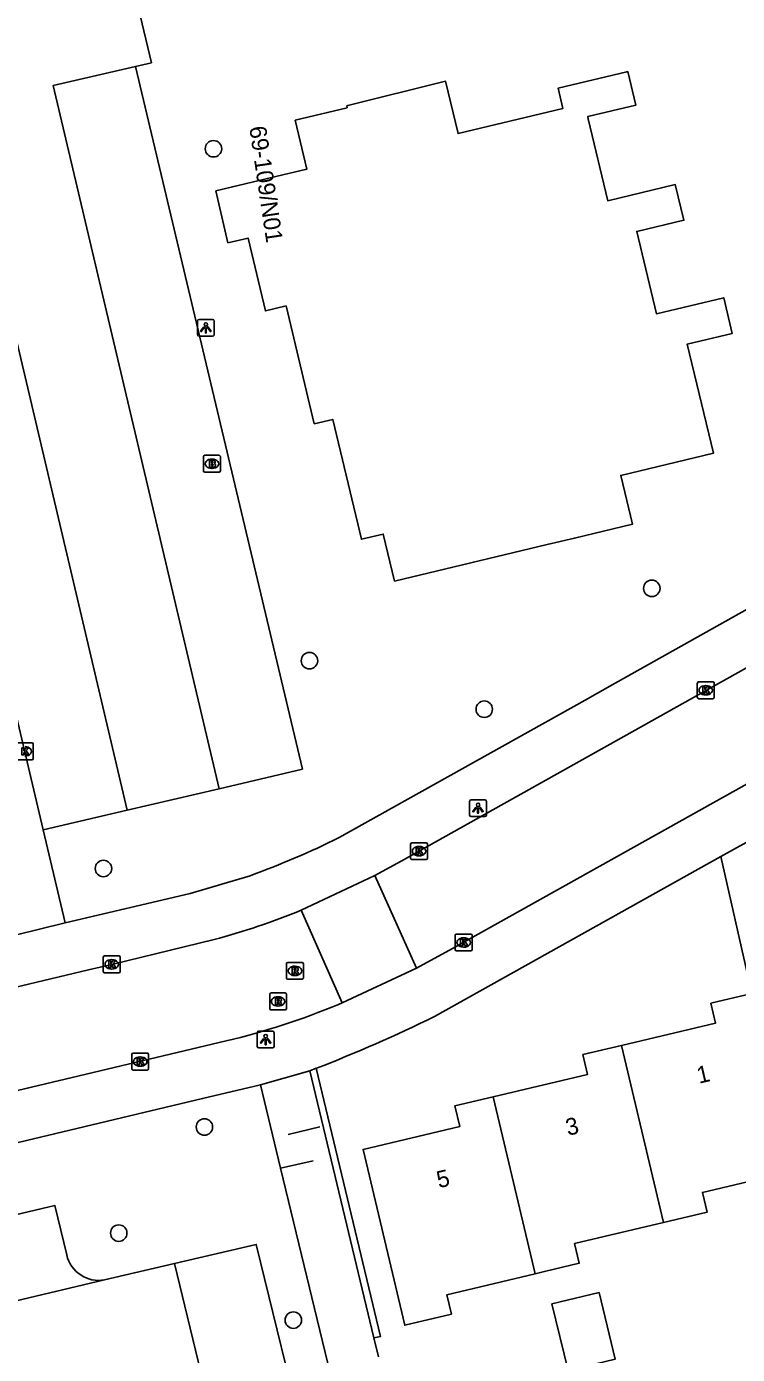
# Model space of a CAD drawing. Extents: x 158038 to 159242, y 380133 to 381214.
# Drawn here: x 158748.4 to 158790.6, y 380556.1 to 380635 of the extents above; entities that cross this region are included whole.
import ezdxf

# ---------------------------------------------------------------- set-up
doc = ezdxf.new("R2010")
doc.units = 0
for name, color, linetype in [('IMGEO_Boom', 7, 'Continuous'), ('IMGEO_Brandkraan', 7, 'Continuous'), ('IMGEO_Haag', 7, 'Continuous'), ('IMGEO_Hek', 7, 'Continuous'), ('IMGEO_Kolk', 7, 'Continuous'), ('IMGEO_Lichtpunt', 7, 'Continuous'), ('IMGEO_Pand', 7, 'Continuous'), ('IMGEO_Pand_nummerreeks', 7, 'Continuous'), ('IMGEO_Parkeervlak_open', 7, 'Continuous'), ('IMGEO_Rijbaan_lokaal_open', 7, 'Continuous'), ('IMGEO_Rioolput', 7, 'Continuous'), ('IMGEO_Voetpad_open', 7, 'Continuous')]:
    doc.layers.add(name, color=color, linetype=linetype)

msp = doc.modelspace()

# ---------------------------------------------------------------- linework, layer by layer
at = {"layer": 'IMGEO_Boom'}
for centre in [(158759.472, 380627.754), (158785.504, 380601.642), (158765.172, 380597.346), (158775.553, 380594.463), (158752.937, 380585.002), (158758.933, 380569.65), (158753.845, 380563.345), (158764.215, 380558.176)]:
    msp.add_circle(centre, 0.489, dxfattribs=at)
at = {"layer": 'IMGEO_Brandkraan'}
for p, q in [((158758.878, 380608.618), (158758.878, 380609.47)), ((158758.953, 380609.544), (158759.805, 380609.544)), ((158759.366, 380609.324), (158759.391, 380609.324)), ((158759.879, 380609.47), (158759.879, 380608.618)), ((158759.805, 380608.544), (158758.953, 380608.544)), ((158759.389, 380608.764), (158759.364, 380608.764))]:
    msp.add_line(p, q, dxfattribs=at)
for points in [[(158758.878, 380608.618), (158758.878, 380609.47)], [(158758.953, 380609.544), (158759.805, 380609.544)], [(158759.226, 380609.244), (158759.226, 380608.844), (158759.439, 380608.844)], [(158759.457, 380609.244), (158759.226, 380609.244)], [(158759.405, 380609.163), (158759.351, 380609.163), (158759.351, 380609.087)], [(158759.351, 380609.087), (158759.404, 380609.087)], [(158759.879, 380609.47), (158759.879, 380608.618)], [(158759.805, 380608.544), (158758.953, 380608.544)], [(158759.413, 380609.011), (158759.351, 380609.011), (158759.351, 380608.93)], [(158759.351, 380608.93), (158759.413, 380608.93)]]:
    msp.add_lwpolyline(points, dxfattribs=at)
for centre, radius, start, end in [((158758.955, 380609.468), 0.0765, 91.55205, 178.44795), ((158758.955, 380609.468), 0.0765, 91.55205, 178.44795), ((158759.406, 380609.125), 0.0379, 267.82845, 90.93552), ((158759.461, 380609.099), 0.145, 59.4692, 91.53667), ((158759.486, 380609.146), 0.0922, 285.51372, 58.15012), ((158759.803, 380609.468), 0.0765, 1.55205, 88.44795), ((158759.803, 380609.468), 0.0765, 1.55205, 88.44795), ((158758.955, 380608.62), 0.0765, 181.55205, 268.44795), ((158758.955, 380608.62), 0.0765, 181.55205, 268.44795), ((158759.414, 380608.97), 0.0404, 269.87594, 90.50774), ((158759.445, 380609.095), 0.251, 268.66757, 293.53466), ((158759.491, 380608.954), 0.105, 301.31148, 78.98903), ((158759.803, 380608.62), 0.0765, 271.55205, 358.44795), ((158759.803, 380608.62), 0.0765, 271.55205, 358.44795)]:
    msp.add_arc(centre, radius, start, end, dxfattribs=at)
for centre, major_axis, ratio, start_param, end_param in [((158759.365, 380609.044), (-0.387, 0.002), 0.722429, 4.712389, 7.853982), ((158759.39, 380609.044), (-0.39, 0.002), 0.717154, 1.570796, 4.712389)]:
    msp.add_ellipse(centre, major_axis=major_axis, ratio=ratio, start_param=start_param, end_param=end_param, dxfattribs=at)
at = {"layer": 'IMGEO_Haag'}
msp.add_lwpolyline([(158765.58, 380573.135), (158769.391, 380557.209), (158769.002, 380557.116)], dxfattribs=at)
at = {"layer": 'IMGEO_Hek'}
for points in [[(158765.789, 380569.665), (158763.904, 380569.21)], [(158765.395, 380567.64), (158763.454, 380567.201)]]:
    msp.add_lwpolyline(points, dxfattribs=at)
at = {"layer": 'IMGEO_Kolk'}
for p, q in [((158788.208, 380595.162), (158788.208, 380596.014)), ((158788.283, 380596.088), (158789.135, 380596.088)), ((158788.696, 380595.868), (158788.721, 380595.868)), ((158789.209, 380596.014), (158789.209, 380595.162)), ((158789.135, 380595.088), (158788.283, 380595.088)), ((158788.719, 380595.308), (158788.694, 380595.308)), ((158747.839, 380592.461), (158748.691, 380592.461)), ((158748.765, 380592.387), (158748.765, 380591.535)), ((158748.691, 380591.461), (158747.839, 380591.461)), ((158771.182, 380585.605), (158771.182, 380586.457)), ((158771.257, 380586.531), (158772.109, 380586.531)), ((158771.67, 380586.311), (158771.695, 380586.311)), ((158772.183, 380586.457), (158772.183, 380585.605)), ((158772.109, 380585.531), (158771.257, 380585.531)), ((158771.693, 380585.751), (158771.668, 380585.751)), ((158773.831, 380580.183), (158773.831, 380581.035)), ((158773.906, 380581.109), (158774.758, 380581.109)), ((158774.319, 380580.889), (158774.344, 380580.889)), ((158774.832, 380581.035), (158774.832, 380580.183)), ((158774.758, 380580.109), (158773.906, 380580.109)), ((158774.342, 380580.329), (158774.317, 380580.329)), ((158752.929, 380578.883), (158752.929, 380579.735)), ((158753.004, 380579.809), (158753.856, 380579.809)), ((158753.417, 380579.589), (158753.442, 380579.589)), ((158753.93, 380579.735), (158753.93, 380578.883)), ((158753.856, 380578.809), (158753.004, 380578.809)), ((158753.44, 380579.029), (158753.415, 380579.029)), ((158754.618, 380573.106), (158754.618, 380573.958)), ((158754.693, 380574.032), (158755.545, 380574.032)), ((158755.106, 380573.812), (158755.131, 380573.812)), ((158755.619, 380573.958), (158755.619, 380573.106)), ((158755.545, 380573.032), (158754.693, 380573.032)), ((158755.129, 380573.252), (158755.104, 380573.252))]:
    msp.add_line(p, q, dxfattribs=at)
for points in [[(158788.208, 380595.162), (158788.208, 380596.014)], [(158788.283, 380596.088), (158789.135, 380596.088)], [(158788.529, 380595.788), (158788.652, 380595.788), (158788.652, 380595.637), (158788.782, 380595.788), (158788.946, 380595.788), (158788.8, 380595.637), (158788.953, 380595.388), (158788.801, 380595.388), (158788.716, 380595.552), (158788.652, 380595.485), (158788.652, 380595.388), (158788.529, 380595.388), (158788.529, 380595.788)], [(158789.209, 380596.014), (158789.209, 380595.162)], [(158789.135, 380595.088), (158788.283, 380595.088)], [(158747.839, 380592.461), (158748.691, 380592.461)], [(158748.085, 380592.161), (158748.208, 380592.161), (158748.208, 380592.01), (158748.338, 380592.161), (158748.502, 380592.161), (158748.356, 380592.01), (158748.509, 380591.761), (158748.357, 380591.761), (158748.272, 380591.925), (158748.208, 380591.858), (158748.208, 380591.761), (158748.085, 380591.761), (158748.085, 380592.161)], [(158748.765, 380592.387), (158748.765, 380591.535)], [(158748.691, 380591.461), (158747.839, 380591.461)], [(158771.182, 380585.605), (158771.182, 380586.457)], [(158771.257, 380586.531), (158772.109, 380586.531)], [(158771.503, 380586.231), (158771.626, 380586.231), (158771.626, 380586.08), (158771.756, 380586.231), (158771.92, 380586.231), (158771.774, 380586.08), (158771.927, 380585.831), (158771.775, 380585.831), (158771.69, 380585.995), (158771.626, 380585.928), (158771.626, 380585.831), (158771.503, 380585.831), (158771.503, 380586.231)], [(158772.183, 380586.457), (158772.183, 380585.605)], [(158772.109, 380585.531), (158771.257, 380585.531)], [(158773.831, 380580.183), (158773.831, 380581.035)], [(158773.906, 380581.109), (158774.758, 380581.109)], [(158774.152, 380580.809), (158774.275, 380580.809), (158774.275, 380580.658), (158774.405, 380580.809), (158774.569, 380580.809), (158774.423, 380580.658), (158774.576, 380580.409), (158774.424, 380580.409), (158774.339, 380580.573), (158774.275, 380580.506), (158774.275, 380580.409), (158774.152, 380580.409), (158774.152, 380580.809)], [(158774.832, 380581.035), (158774.832, 380580.183)], [(158774.758, 380580.109), (158773.906, 380580.109)], [(158752.929, 380578.883), (158752.929, 380579.735)], [(158753.004, 380579.809), (158753.856, 380579.809)], [(158753.25, 380579.509), (158753.373, 380579.509), (158753.373, 380579.358), (158753.503, 380579.509), (158753.667, 380579.509), (158753.521, 380579.358), (158753.674, 380579.109), (158753.522, 380579.109), (158753.437, 380579.273), (158753.373, 380579.206), (158753.373, 380579.109), (158753.25, 380579.109), (158753.25, 380579.509)], [(158753.93, 380579.735), (158753.93, 380578.883)], [(158753.856, 380578.809), (158753.004, 380578.809)], [(158754.618, 380573.106), (158754.618, 380573.958)], [(158754.693, 380574.032), (158755.545, 380574.032)], [(158754.939, 380573.732), (158755.062, 380573.732), (158755.062, 380573.581), (158755.192, 380573.732), (158755.356, 380573.732), (158755.21, 380573.581), (158755.363, 380573.332), (158755.211, 380573.332), (158755.126, 380573.496), (158755.062, 380573.429), (158755.062, 380573.332), (158754.939, 380573.332), (158754.939, 380573.732)], [(158755.619, 380573.958), (158755.619, 380573.106)], [(158755.545, 380573.032), (158754.693, 380573.032)]]:
    msp.add_lwpolyline(points, dxfattribs=at)
for centre, start, end in [((158788.285, 380596.012), 91.55205, 178.44795), ((158788.285, 380596.012), 91.55205, 178.44795), ((158789.133, 380596.012), 1.55205, 88.44795), ((158789.133, 380596.012), 1.55205, 88.44795), ((158788.285, 380595.164), 181.55205, 268.44795), ((158788.285, 380595.164), 181.55205, 268.44795), ((158789.133, 380595.164), 271.55205, 358.44795), ((158789.133, 380595.164), 271.55205, 358.44795), ((158748.689, 380592.385), 1.55205, 88.44795), ((158748.689, 380592.385), 1.55205, 88.44795), ((158748.689, 380591.537), 271.55205, 358.44795), ((158748.689, 380591.537), 271.55205, 358.44795), ((158771.259, 380586.455), 91.55205, 178.44795), ((158771.259, 380586.455), 91.55205, 178.44795), ((158772.107, 380586.455), 1.55205, 88.44795), ((158772.107, 380586.455), 1.55205, 88.44795), ((158771.259, 380585.607), 181.55205, 268.44795), ((158771.259, 380585.607), 181.55205, 268.44795), ((158772.107, 380585.607), 271.55205, 358.44795), ((158772.107, 380585.607), 271.55205, 358.44795), ((158773.908, 380581.033), 91.55205, 178.44795), ((158773.908, 380581.033), 91.55205, 178.44795), ((158774.756, 380581.033), 1.55205, 88.44795), ((158774.756, 380581.033), 1.55205, 88.44795), ((158773.908, 380580.185), 181.55205, 268.44795), ((158773.908, 380580.185), 181.55205, 268.44795), ((158774.756, 380580.185), 271.55205, 358.44795), ((158774.756, 380580.185), 271.55205, 358.44795), ((158753.006, 380579.733), 91.55205, 178.44795), ((158753.006, 380579.733), 91.55205, 178.44795), ((158753.854, 380579.733), 1.55205, 88.44795), ((158753.854, 380579.733), 1.55205, 88.44795), ((158753.006, 380578.885), 181.55205, 268.44795), ((158753.006, 380578.885), 181.55205, 268.44795), ((158753.854, 380578.885), 271.55205, 358.44795), ((158753.854, 380578.885), 271.55205, 358.44795), ((158754.695, 380573.956), 91.55205, 178.44795), ((158754.695, 380573.956), 91.55205, 178.44795), ((158755.543, 380573.956), 1.55205, 88.44795), ((158755.543, 380573.956), 1.55205, 88.44795), ((158754.695, 380573.108), 181.55205, 268.44795), ((158754.695, 380573.108), 181.55205, 268.44795), ((158755.543, 380573.108), 271.55205, 358.44795), ((158755.543, 380573.108), 271.55205, 358.44795)]:
    msp.add_arc(centre, 0.0765, start, end, dxfattribs=at)
for centre, major_axis, ratio, start_param, end_param in [((158788.695, 380595.588), (-0.387, 0.002), 0.722429, 4.712389, 7.853982), ((158788.72, 380595.588), (-0.39, 0.002), 0.717154, 1.570796, 4.712389), ((158748.276, 380591.961), (-0.39, 0.002), 0.717154, 1.570796, 4.712389), ((158771.669, 380586.031), (-0.387, 0.002), 0.722429, 4.712389, 7.853982), ((158771.694, 380586.031), (-0.39, 0.002), 0.717154, 1.570796, 4.712389), ((158774.318, 380580.609), (-0.387, 0.002), 0.722429, 4.712389, 7.853982), ((158774.343, 380580.609), (-0.39, 0.002), 0.717154, 1.570796, 4.712389), ((158753.416, 380579.309), (-0.387, 0.002), 0.722429, 4.712389, 7.853982), ((158753.441, 380579.309), (-0.39, 0.002), 0.717154, 1.570796, 4.712389), ((158755.105, 380573.532), (-0.387, 0.002), 0.722429, 4.712389, 7.853982), ((158755.13, 380573.532), (-0.39, 0.002), 0.717154, 1.570796, 4.712389)]:
    msp.add_ellipse(centre, major_axis=major_axis, ratio=ratio, start_param=start_param, end_param=end_param, dxfattribs=at)
at = {"layer": 'IMGEO_Lichtpunt'}
for p, q in [((158758.52, 380617.519), (158758.52, 380616.712)), ((158758.52, 380617.519), (158758.52, 380616.712)), ((158759.422, 380617.614), (158758.614, 380617.614)), ((158759.422, 380617.614), (158758.614, 380617.614)), ((158759.516, 380616.712), (158759.516, 380617.519)), ((158759.516, 380616.712), (158759.516, 380617.519)), ((158758.614, 380616.618), (158759.422, 380616.618)), ((158758.614, 380616.618), (158759.422, 380616.618)), ((158774.684, 380588.985), (158774.684, 380588.178)), ((158774.684, 380588.985), (158774.684, 380588.178)), ((158775.586, 380589.08), (158774.778, 380589.08)), ((158775.586, 380589.08), (158774.778, 380589.08)), ((158775.68, 380588.178), (158775.68, 380588.985)), ((158775.68, 380588.178), (158775.68, 380588.985)), ((158774.778, 380588.084), (158775.586, 380588.084)), ((158774.778, 380588.084), (158775.586, 380588.084)), ((158762.072, 380575.244), (158762.072, 380574.437)), ((158762.072, 380575.244), (158762.072, 380574.437)), ((158762.974, 380575.339), (158762.166, 380575.339)), ((158762.974, 380575.339), (158762.166, 380575.339)), ((158763.068, 380574.437), (158763.068, 380575.244)), ((158763.068, 380574.437), (158763.068, 380575.244)), ((158762.166, 380574.343), (158762.974, 380574.343)), ((158762.166, 380574.343), (158762.974, 380574.343))]:
    msp.add_line(p, q, dxfattribs=at)
for points in [[(158758.894, 380617.183), (158758.933, 380617.155), (158758.745, 380616.893), (158758.707, 380616.92), (158758.894, 380617.183)], [(158758.996, 380617.135), (158759.043, 380617.135), (158759.043, 380616.813), (158758.996, 380616.813), (158758.996, 380617.135)], [(158759.106, 380617.155), (158759.144, 380617.182), (158759.331, 380616.92), (158759.292, 380616.892), (158759.106, 380617.155)], [(158775.058, 380588.649), (158775.097, 380588.621), (158774.909, 380588.359), (158774.871, 380588.386), (158775.058, 380588.649)], [(158775.16, 380588.601), (158775.207, 380588.601), (158775.207, 380588.279), (158775.16, 380588.279), (158775.16, 380588.601)], [(158775.27, 380588.621), (158775.308, 380588.648), (158775.495, 380588.386), (158775.456, 380588.358), (158775.27, 380588.621)], [(158762.446, 380574.908), (158762.485, 380574.88), (158762.297, 380574.618), (158762.259, 380574.645), (158762.446, 380574.908)], [(158762.548, 380574.86), (158762.595, 380574.86), (158762.595, 380574.538), (158762.548, 380574.538), (158762.548, 380574.86)], [(158762.658, 380574.88), (158762.696, 380574.907), (158762.883, 380574.645), (158762.844, 380574.617), (158762.658, 380574.88)]]:
    msp.add_lwpolyline(points, dxfattribs=at)
for centre in [(158759.019, 380617.317), (158775.183, 380588.783), (158762.571, 380575.042)]:
    msp.add_circle(centre, 0.0994, dxfattribs=at)
for centre, start, end in [((158758.614, 380617.519), 90, 180), ((158758.614, 380617.519), 90, 180), ((158759.422, 380617.519), 0, 90), ((158759.422, 380617.519), 0, 90), ((158758.614, 380616.712), 180, 270), ((158758.614, 380616.712), 180, 270), ((158759.422, 380616.712), 270, 0), ((158759.422, 380616.712), 270, 360), ((158774.778, 380588.985), 90, 180), ((158774.778, 380588.985), 90, 180), ((158775.586, 380588.985), 0, 90), ((158775.586, 380588.985), 0, 90), ((158774.778, 380588.178), 180, 270), ((158774.778, 380588.178), 180, 270), ((158775.586, 380588.178), 270, 0), ((158775.586, 380588.178), 270, 360), ((158762.166, 380575.244), 90, 180), ((158762.166, 380575.244), 90, 180), ((158762.974, 380575.244), 0, 90), ((158762.974, 380575.244), 0, 90), ((158762.166, 380574.437), 180, 270), ((158762.166, 380574.437), 180, 270), ((158762.974, 380574.437), 270, 0), ((158762.974, 380574.437), 270, 360)]:
    msp.add_arc(centre, 0.0946, start, end, dxfattribs=at)
at = {"layer": 'IMGEO_Pand'}
for points in [[(158779.283, 380604.241), (158770.225, 380602.075), (158769.558, 380604.865), (158768.262, 380604.556), (158766.557, 380611.679), (158765.454, 380611.415), (158763.779, 380618.416), (158762.559, 380618.123), (158761.527, 380622.451), (158760.329, 380622.172), (158759.614, 380625.248), (158763.581, 380626.198), (158765.017, 380626.542), (158764.323, 380629.449), (158767.408, 380630.19), (158767.394, 380630.301), (158767.446, 380630.314), (158773.253, 380631.76), (158773.996, 380628.654), (158780.229, 380630.145), (158779.942, 380631.345), (158784.015, 380632.32), (158784.08, 380632.336), (158784.556, 380630.347), (158781.696, 380629.664), (158781.73, 380629.522), (158782.892, 380624.663), (158786.901, 380625.622), (158787.407, 380623.507), (158784.613, 380622.839), (158785.783, 380617.949), (158789.779, 380618.905), (158790.286, 380616.788), (158787.609, 380616.147), (158789.159, 380609.665), (158783.655, 380608.348), (158784.349, 380605.453), (158780.91, 380604.631), (158779.283, 380604.241)], [(158783.7, 380574.492), (158789.292, 380575.818), (158789.013, 380576.998), (158791.436, 380577.573)], [(158776.083, 380571.438), (158781.691, 380572.768), (158781.411, 380573.949), (158783.7, 380574.492)], [(158783.7, 380574.492), (158786.195, 380563.972)], [(158778.576, 380560.928), (158773.34, 380559.687), (158773.614, 380558.534), (158770.836, 380557.876), (158768.361, 380568.313), (158774.096, 380569.672), (158773.805, 380570.898), (158776.083, 380571.438)], [(158778.576, 380560.928), (158776.083, 380571.438)], [(158793.932, 380567.048), (158788.512, 380565.763), (158788.791, 380564.588), (158786.195, 380563.972)], [(158786.195, 380563.972), (158780.921, 380562.721), (158781.198, 380561.55), (158779.125, 380561.058), (158778.576, 380560.928)], [(158782.37, 380559.812), (158779.571, 380559.136), (158780.527, 380555.177), (158783.32, 380555.852), (158782.37, 380559.812)]]:
    msp.add_lwpolyline(points, dxfattribs=at)
at = {"layer": 'IMGEO_Parkeervlak_open'}
for points in [[(158754.836, 380632.646), (158764.749, 380590.905), (158759.812, 380589.744)], [(158754.353, 380588.474), (158749.349, 380587.303)], [(158750.752, 380562.051), (158750.053, 380564.982), (158725.587, 380559.19), (158726.259, 380556.228)], [(158764.983, 380537.566), (158767.983, 380538.276), (158762.01, 380562.673), (158757.164, 380561.547)]]:
    msp.add_lwpolyline(points, dxfattribs=at)
msp.add_arc((158752.661, 380562.496), 1.96, 193.12177, 280.18095, dxfattribs=at)
at = {"layer": 'IMGEO_Rijbaan_lokaal_open'}
for points in [[(158752.862, 380639.943), (158754.319, 380638.999), (158755.789, 380632.859), (158754.836, 380632.646)], [(158759.812, 380589.744), (158749.947, 380631.507), (158754.836, 380632.646)], [(158754.353, 380588.474), (158744.502, 380630.188), (158744.215, 380631.389), (158739.723, 380630.346)], [(158739.369, 380629.697), (158739.628, 380628.513), (158749.349, 380587.303)], [(158806.818, 380605.707), (158770.626, 380585.43), (158769.055, 380584.577)], [(158771.534, 380579.08), (158773.671, 380580.245), (158809.518, 380600.295)], [(158759.812, 380589.744), (158754.353, 380588.474)], [(158749.349, 380587.303), (158750.663, 380581.772)], [(158764.688, 380582.526), (158769.055, 380584.577)], [(158769.055, 380584.577), (158771.534, 380579.08)], [(158767.111, 380577.017), (158764.688, 380582.526)], [(158750.663, 380581.772), (158744.707, 380580.31)], [(158745.393, 380577.395), (158752.053, 380578.985), (158753.43, 380579.309), (158759.507, 380580.784)], [(158771.534, 380579.08), (158767.111, 380577.017)], [(158766.902, 380576.924), (158767.111, 380577.017)], [(158720.027, 380565.209), (158760.23, 380574.758)], [(158757.164, 380561.547), (158763.07, 380537.103), (158738.297, 380530.953)], [(158757.164, 380561.547), (158753.007, 380560.567)], [(158725.491, 380554.141), (158725.518, 380554.026), (158753.007, 380560.567)]]:
    msp.add_lwpolyline(points, dxfattribs=at)
for centre, radius, start, end in [((158748.197, 380622.997), 43.702, 284.99868, 292.16955), ((158749.253, 380619.93), 46.487, 283.65852, 292.31252)]:
    msp.add_arc(centre, radius, start, end, dxfattribs=at)
at = {"layer": 'IMGEO_Rioolput'}
for p, q in [((158763.807, 380578.495), (158763.807, 380579.347)), ((158763.882, 380579.421), (158764.734, 380579.421)), ((158764.295, 380579.201), (158764.32, 380579.201)), ((158764.808, 380579.347), (158764.808, 380578.495)), ((158764.734, 380578.421), (158763.882, 380578.421)), ((158764.318, 380578.641), (158764.293, 380578.641)), ((158762.884, 380577.608), (158763.736, 380577.608)), ((158762.809, 380576.682), (158762.809, 380577.534)), ((158763.32, 380576.828), (158763.295, 380576.828)), ((158763.297, 380577.388), (158763.322, 380577.388)), ((158763.81, 380577.534), (158763.81, 380576.682)), ((158763.736, 380576.608), (158762.884, 380576.608))]:
    msp.add_line(p, q, dxfattribs=at)
for points in [[(158763.807, 380578.495), (158763.807, 380579.347)], [(158763.882, 380579.421), (158764.734, 380579.421)], [(158764.396, 380579.119), (158764.144, 380579.121), (158764.144, 380578.721)], [(158764.808, 380579.347), (158764.808, 380578.495)], [(158764.734, 380578.421), (158763.882, 380578.421)], [(158764.144, 380578.721), (158764.268, 380578.721), (158764.268, 380578.883), (158764.279, 380578.883)], [(158764.322, 380579.04), (158764.268, 380579.04), (158764.268, 380578.959)], [(158764.268, 380578.959), (158764.32, 380578.959)], [(158764.326, 380578.854), (158764.397, 380578.721), (158764.537, 380578.721), (158764.472, 380578.847)], [(158762.884, 380577.608), (158763.736, 380577.608)], [(158762.809, 380576.682), (158762.809, 380577.534)], [(158763.398, 380577.306), (158763.146, 380577.308), (158763.146, 380576.908)], [(158763.146, 380576.908), (158763.27, 380576.908), (158763.27, 380577.07), (158763.281, 380577.07)], [(158763.324, 380577.227), (158763.27, 380577.227), (158763.27, 380577.146)], [(158763.27, 380577.146), (158763.322, 380577.146)], [(158763.328, 380577.041), (158763.399, 380576.908), (158763.539, 380576.908), (158763.474, 380577.034)], [(158763.81, 380577.534), (158763.81, 380576.682)], [(158763.736, 380576.608), (158762.884, 380576.608)]]:
    msp.add_lwpolyline(points, dxfattribs=at)
for centre, radius, start, end in [((158763.884, 380579.345), 0.0765, 91.55205, 178.44795), ((158763.884, 380579.345), 0.0765, 91.55205, 178.44795), ((158764.395, 380579.009), 0.109, 350.36119, 89.41601), ((158764.732, 380579.345), 0.0765, 1.55205, 88.44795), ((158764.732, 380579.345), 0.0765, 1.55205, 88.44795), ((158763.884, 380578.497), 0.0765, 181.55205, 268.44795), ((158763.884, 380578.497), 0.0765, 181.55205, 268.44795), ((158764.278, 380578.83), 0.0533, 26.02933, 88.69889), ((158764.304, 380579.148), 0.19, 274.7715, 282.96867), ((158764.328, 380578.944), 0.0964, 77.00612, 93.18647), ((158764.342, 380579.001), 0.0378, 276.66336, 79.67722), ((158764.393, 380579.009), 0.112, 277.58423, 350.98172), ((158764.377, 380578.794), 0.108, 29.51342, 73.79051), ((158764.732, 380578.497), 0.0765, 271.55205, 358.44795), ((158764.732, 380578.497), 0.0765, 271.55205, 358.44795), ((158762.886, 380577.532), 0.0765, 91.55205, 178.44795), ((158762.886, 380577.532), 0.0765, 91.55205, 178.44795), ((158763.734, 380577.532), 0.0765, 1.55205, 88.44795), ((158763.734, 380577.532), 0.0765, 1.55205, 88.44795), ((158763.28, 380577.017), 0.0533, 26.02933, 88.69889), ((158763.306, 380577.335), 0.19, 274.7715, 282.96867), ((158763.33, 380577.131), 0.0964, 77.00612, 93.18647), ((158763.344, 380577.188), 0.0378, 276.66336, 79.67722), ((158763.397, 380577.196), 0.109, 350.36119, 89.41601), ((158763.395, 380577.196), 0.112, 277.58423, 350.98172), ((158763.379, 380576.981), 0.108, 29.51342, 73.79051), ((158762.886, 380576.684), 0.0765, 181.55205, 268.44795), ((158762.886, 380576.684), 0.0765, 181.55205, 268.44795), ((158763.734, 380576.684), 0.0765, 271.55205, 358.44795), ((158763.734, 380576.684), 0.0765, 271.55205, 358.44795)]:
    msp.add_arc(centre, radius, start, end, dxfattribs=at)
for centre, major_axis, ratio, start_param, end_param in [((158764.294, 380578.921), (-0.387, 0.002), 0.722429, 4.712389, 7.853982), ((158764.319, 380578.921), (-0.39, 0.002), 0.717154, 1.570796, 4.712389), ((158763.296, 380577.108), (-0.387, 0.002), 0.722429, 4.712389, 7.853982), ((158763.321, 380577.108), (-0.39, 0.002), 0.717154, 1.570796, 4.712389)]:
    msp.add_ellipse(centre, major_axis=major_axis, ratio=ratio, start_param=start_param, end_param=end_param, dxfattribs=at)
at = {"layer": 'IMGEO_Voetpad_open'}
for points in [[(158806.29, 380609.007), (158805.037, 380608.18), (158783.016, 380595.835), (158781.538, 380595.008), (158766.939, 380586.844)], [(158791.103, 380586.555), (158789.597, 380585.709)], [(158789.597, 380585.709), (158772.592, 380576.212)], [(158789.597, 380585.709), (158791.436, 380577.573)], [(158761.643, 380584.575), (158758.084, 380583.523), (158750.663, 380581.772)], [(158765.203, 380572.99), (158762.255, 380572.153)], [(158765.58, 380573.135), (158765.203, 380572.99)], [(158769.002, 380557.116), (158765.203, 380572.99)], [(158762.255, 380572.153), (158758.825, 380571.331), (158720.725, 380562.244)], [(158762.255, 380572.153), (158763.454, 380567.201), (158769.363, 380542.776), (158798.354, 380549.665)], [(158769.002, 380557.116), (158769.274, 380555.989)]]:
    msp.add_lwpolyline(points, dxfattribs=at)
for centre, radius, start, end in [((158744.907, 380630.952), 49.304, 289.84242, 296.54171), ((158734.704, 380653.025), 85.649, 291.13069, 296.25489)]:
    msp.add_arc(centre, radius, start, end, dxfattribs=at)

# ---------------------------------------------------------------- texts
at = {"layer": 'IMGEO_Pand_nummerreeks'}
for s, rotation, p in [('69-109/N01', 278.42697, (158761.594, 380629.034)), ('1', 13.34133, (158788.308, 380572.214)), ('3', 13.33846, (158780.521, 380569.12)), ('5', 13.33402, (158772.856, 380566.008))]:
    msp.add_text(s, height=1, rotation=rotation, dxfattribs=at).set_placement(p)

doc.saveas('drawing.dxf')
